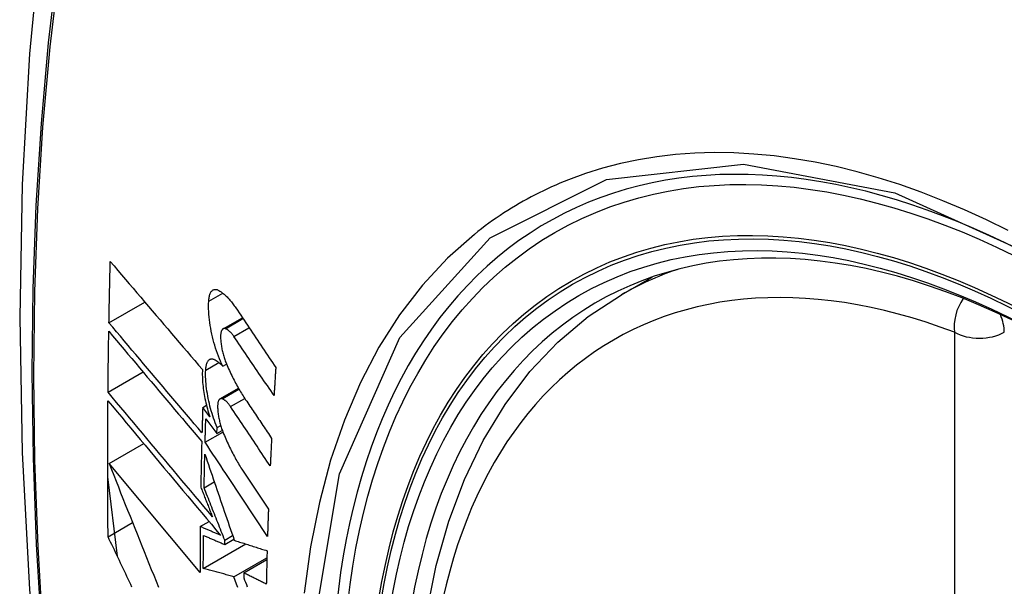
# Model space of a CAD drawing. Header units: inches. Extents: x 19 to 626, y 56 to 294.
# Tile 302 of 372: x 555.209 to 555.539, y 274.741 to 274.93. Entities that reach past the tile are written whole.
import ezdxf

# ---------------------------------------------------------------- set-up
doc = ezdxf.new("R2010")
doc.units = ezdxf.units.IN
doc.header["$MEASUREMENT"] = 0
doc.layers.add('Visible Edges(ANSI)', color=7, linetype='Continuous', lineweight=25)
doc.layers.add('Visible Tangent Edges(ANSI)', color=7, linetype='Continuous', lineweight=25)

msp = doc.modelspace()

# ---------------------------------------------------------------- linework, layer by layer
at = {"layer": 'Visible Edges(ANSI)'}
for p, q in [((555.41056, 274.8383), (555.42086, 274.84424)), ((555.23876, 274.82894), (555.25076, 274.83585)), ((555.27703, 274.82689), (555.28348, 274.8306)), ((555.27689, 274.81436), (555.27816, 274.81509)), ((555.23844, 274.80566), (555.25019, 274.81242)), ((555.27598, 274.8034), (555.28217, 274.80696)), ((555.27019, 274.80055), (555.27144, 274.80127)), ((555.27257, 274.79737), (555.27019, 274.80055)), ((555.27122, 274.79675), (555.27492, 274.7918)), ((555.27499, 274.79381), (555.27621, 274.79451)), ((555.27099, 274.78887), (555.27695, 274.7923)), ((555.27492, 274.7918), (555.27499, 274.79381)), ((555.27492, 274.7918), (555.27675, 274.79285)), ((555.23881, 274.78172), (555.25044, 274.78842)), ((555.2693, 274.74526), (555.23881, 274.78172)), ((555.28358, 274.77947), (555.29222, 274.76648)), ((555.24158, 274.75065), (555.23833, 274.77726)), ((555.27066, 274.77364), (555.27406, 274.7756)), ((555.23846, 274.75723), (555.24667, 274.76195)), ((555.26937, 274.76063), (555.27231, 274.76232)), ((555.27755, 274.75461), (555.28063, 274.75639)), ((555.27755, 274.75461), (555.27757, 274.75605)), ((555.27757, 274.75605), (555.28022, 274.75758)), ((555.27039, 274.74661), (555.28461, 274.75479)), ((555.28067, 274.74381), (555.2917, 274.75016)), ((555.28394, 274.7451), (555.29169, 274.74956)), ((555.28394, 274.7451), (555.28392, 274.74346))]:
    msp.add_line(p, q, dxfattribs=at)
at = {"layer": 'Visible Edges(ANSI)', "flags": 128}
for points in [[(555.26285, 275.16323), (555.25001, 275.12512), (555.23896, 275.08589), (555.22966, 275.0456), (555.22211, 275.00433), (555.21627, 274.96214), (555.21212, 274.91909), (555.20965, 274.87525), (555.20883, 274.83068), (555.20964, 274.78543), (555.21207, 274.73958), (555.21609, 274.69318), (555.22169, 274.64631), (555.22883, 274.59902), (555.23751, 274.55138), (555.2477, 274.50347), (555.25938, 274.45535)], [(555.23876, 274.82894), (555.23877, 274.82979), (555.23879, 274.83064), (555.23881, 274.83149), (555.23882, 274.83235), (555.23884, 274.8332), (555.23886, 274.83405), (555.23887, 274.83491), (555.23889, 274.83576), (555.23891, 274.83661), (555.23893, 274.83747), (555.23895, 274.83832), (555.23896, 274.83917), (555.23898, 274.84003), (555.239, 274.84088), (555.23902, 274.84174), (555.23904, 274.84259), (555.23906, 274.84345), (555.23908, 274.8443), (555.2391, 274.84515), (555.23912, 274.84601), (555.23914, 274.84686), (555.23917, 274.84772), (555.23919, 274.84857), (555.23921, 274.84943)], [(555.23921, 274.84943), (555.24047, 274.84794), (555.24174, 274.84645), (555.24301, 274.84496), (555.24428, 274.84346), (555.24556, 274.84196), (555.24684, 274.84046), (555.24812, 274.83895), (555.24941, 274.83744), (555.2507, 274.83593), (555.25199, 274.83441), (555.25328, 274.8329), (555.25457, 274.83138), (555.25587, 274.82986), (555.25716, 274.82835), (555.25846, 274.82683), (555.25975, 274.82531), (555.26105, 274.8238), (555.26234, 274.82229), (555.26364, 274.82077), (555.26493, 274.81926), (555.26622, 274.81776), (555.26751, 274.81625), (555.2688, 274.81475), (555.27008, 274.81326)], [(555.27219, 274.83612), (555.27221, 274.8365), (555.27225, 274.83686), (555.2723, 274.83721), (555.27236, 274.83755), (555.27243, 274.83786), (555.27251, 274.83816), (555.2726, 274.83844), (555.27271, 274.8387), (555.27282, 274.83894), (555.27294, 274.83915), (555.27307, 274.83935), (555.27321, 274.83952), (555.27336, 274.83967), (555.27351, 274.8398), (555.27368, 274.83991), (555.27385, 274.83999), (555.27402, 274.84005), (555.2742, 274.84009), (555.27439, 274.8401), (555.27458, 274.84009), (555.27478, 274.84006), (555.27498, 274.84001), (555.27518, 274.83993), (555.27538, 274.83984)], [(555.27538, 274.83984), (555.27562, 274.8397), (555.27587, 274.83956), (555.27611, 274.83941), (555.27636, 274.83924), (555.2766, 274.83907), (555.27685, 274.83889), (555.27709, 274.83869), (555.27734, 274.83849), (555.27759, 274.83827), (555.27784, 274.83805), (555.27808, 274.83781), (555.27833, 274.83757), (555.27858, 274.83732), (555.27882, 274.83705), (555.27907, 274.83678), (555.27931, 274.8365), (555.27956, 274.83621), (555.2798, 274.83591), (555.28004, 274.83561), (555.28029, 274.83529), (555.28053, 274.83496), (555.28077, 274.83463), (555.28101, 274.83429), (555.28124, 274.83394)], [(555.34528, 274.73199), (555.34843, 274.7476), (555.35264, 274.76243), (555.3579, 274.77642), (555.3642, 274.78948), (555.37153, 274.80155), (555.37987, 274.81254), (555.3892, 274.82238), (555.39945, 274.83099), (555.41056, 274.8383)], [(555.27689, 274.81436), (555.27651, 274.81517), (555.27615, 274.816), (555.2758, 274.81685), (555.27545, 274.81772), (555.27513, 274.81861), (555.27481, 274.81952), (555.27451, 274.82043), (555.27422, 274.82136), (555.27395, 274.8223), (555.2737, 274.82324), (555.27346, 274.8242), (555.27324, 274.82515), (555.27304, 274.82611), (555.27286, 274.82706), (555.2727, 274.82802), (555.27256, 274.82897), (555.27244, 274.82991), (555.27233, 274.83084), (555.27226, 274.83177), (555.2722, 274.83267), (555.27216, 274.83356), (555.27215, 274.83444), (555.27216, 274.83529), (555.27219, 274.83612)], [(555.28124, 274.83394), (555.2818, 274.83311), (555.28236, 274.83227), (555.28292, 274.83144), (555.28347, 274.8306), (555.28403, 274.82976), (555.28459, 274.82893), (555.28515, 274.82809), (555.28571, 274.82726), (555.28627, 274.82642), (555.28683, 274.82558), (555.28739, 274.82475), (555.28795, 274.82391), (555.28851, 274.82307), (555.28907, 274.82224), (555.28963, 274.8214), (555.29019, 274.82056), (555.29076, 274.81973), (555.29132, 274.81889), (555.29188, 274.81805), (555.29244, 274.81722), (555.293, 274.81638), (555.29356, 274.81555), (555.29412, 274.81471), (555.29468, 274.81388)], [(555.26994, 274.79202), (555.26865, 274.79355), (555.26735, 274.79508), (555.26605, 274.79662), (555.26475, 274.79816), (555.26344, 274.7997), (555.26214, 274.80124), (555.26083, 274.80279), (555.25952, 274.80434), (555.25821, 274.80588), (555.2569, 274.80743), (555.2556, 274.80898), (555.25429, 274.81053), (555.25298, 274.81208), (555.25167, 274.81363), (555.25037, 274.81517), (555.24907, 274.81671), (555.24777, 274.81825), (555.24647, 274.81979), (555.24517, 274.82133), (555.24388, 274.82286), (555.2426, 274.82439), (555.24131, 274.82591), (555.24003, 274.82742), (555.23876, 274.82894)], [(555.23844, 274.80566), (555.23845, 274.8065), (555.23845, 274.80735), (555.23846, 274.8082), (555.23847, 274.80905), (555.23848, 274.8099), (555.23849, 274.81075), (555.2385, 274.8116), (555.23851, 274.81245), (555.23852, 274.81329), (555.23853, 274.81414), (555.23854, 274.81499), (555.23855, 274.81584), (555.23856, 274.81669), (555.23858, 274.81754), (555.23859, 274.81839), (555.2386, 274.81924), (555.23861, 274.82009), (555.23863, 274.82094), (555.23864, 274.82179), (555.23865, 274.82264), (555.23867, 274.82349), (555.23868, 274.82434), (555.23869, 274.82519), (555.23871, 274.82605)], [(555.23871, 274.82605), (555.23998, 274.82453), (555.24126, 274.82302), (555.24254, 274.82149), (555.24383, 274.81997), (555.24512, 274.81843), (555.24641, 274.8169), (555.24771, 274.81536), (555.24901, 274.81382), (555.25031, 274.81228), (555.25161, 274.81073), (555.25292, 274.80918), (555.25422, 274.80763), (555.25553, 274.80608), (555.25684, 274.80453), (555.25815, 274.80298), (555.25946, 274.80144), (555.26076, 274.79989), (555.26207, 274.79834), (555.26337, 274.7968), (555.26468, 274.79525), (555.26598, 274.79371), (555.26728, 274.79218), (555.26857, 274.79065), (555.26987, 274.78912)], [(555.2778, 274.82693), (555.27768, 274.82697), (555.27757, 274.82699), (555.27746, 274.827), (555.27735, 274.82699), (555.27725, 274.82697), (555.27714, 274.82694), (555.27705, 274.8269), (555.27695, 274.82684), (555.27686, 274.82676), (555.27677, 274.82668), (555.27669, 274.82658), (555.27662, 274.82646), (555.27655, 274.82634), (555.27648, 274.8262), (555.27642, 274.82605), (555.27637, 274.82589), (555.27632, 274.82572), (555.27628, 274.82553), (555.27625, 274.82534), (555.27622, 274.82513), (555.2762, 274.82492), (555.27619, 274.8247), (555.27618, 274.82447), (555.27618, 274.82424)], [(555.27618, 274.82424), (555.27619, 274.82388), (555.2762, 274.82351), (555.27622, 274.82314), (555.27625, 274.82276), (555.27629, 274.82238), (555.27633, 274.822), (555.27638, 274.82161), (555.27644, 274.82122), (555.2765, 274.82083), (555.27657, 274.82043), (555.27665, 274.82004), (555.27673, 274.81965), (555.27682, 274.81925), (555.27692, 274.81886), (555.27702, 274.81847), (555.27712, 274.81808), (555.27723, 274.8177), (555.27735, 274.81731), (555.27747, 274.81694), (555.2776, 274.81656), (555.27773, 274.81619), (555.27786, 274.81583), (555.278, 274.81547), (555.27815, 274.81512)], [(555.28062, 274.82435), (555.28051, 274.82451), (555.28039, 274.82467), (555.28028, 274.82483), (555.28016, 274.82498), (555.28004, 274.82513), (555.27992, 274.82528), (555.27981, 274.82541), (555.27969, 274.82555), (555.27957, 274.82567), (555.27945, 274.8258), (555.27933, 274.82592), (555.27921, 274.82603), (555.27909, 274.82613), (555.27897, 274.82624), (555.27885, 274.82633), (555.27873, 274.82642), (555.27862, 274.82651), (555.2785, 274.82658), (555.27838, 274.82666), (555.27826, 274.82673), (555.27815, 274.82679), (555.27803, 274.82684), (555.27791, 274.82689), (555.2778, 274.82693)], [(555.2941, 274.80455), (555.29354, 274.80537), (555.29297, 274.80619), (555.29241, 274.80702), (555.29185, 274.80784), (555.29129, 274.80867), (555.29073, 274.80949), (555.29016, 274.81032), (555.2896, 274.81115), (555.28904, 274.81197), (555.28848, 274.8128), (555.28791, 274.81362), (555.28735, 274.81445), (555.28679, 274.81527), (555.28623, 274.8161), (555.28567, 274.81693), (555.2851, 274.81775), (555.28454, 274.81858), (555.28398, 274.8194), (555.28342, 274.82023), (555.28286, 274.82105), (555.2823, 274.82187), (555.28174, 274.8227), (555.28118, 274.82352), (555.28062, 274.82435)], [(555.27119, 274.81306), (555.27121, 274.81343), (555.27124, 274.81379), (555.27129, 274.81413), (555.27134, 274.81445), (555.27141, 274.81475), (555.27149, 274.81504), (555.27158, 274.81531), (555.27167, 274.81556), (555.27178, 274.81578), (555.2719, 274.81599), (555.27202, 274.81617), (555.27216, 274.81634), (555.2723, 274.81647), (555.27245, 274.81659), (555.27261, 274.81668), (555.27277, 274.81675), (555.27294, 274.8168), (555.27312, 274.81683), (555.2733, 274.81683), (555.27349, 274.81681), (555.27368, 274.81677), (555.27387, 274.8167), (555.27406, 274.81661), (555.27426, 274.81651)], [(555.27426, 274.81651), (555.27437, 274.81644), (555.27448, 274.81637), (555.27459, 274.8163), (555.2747, 274.81623), (555.2748, 274.81616), (555.27491, 274.81608), (555.27502, 274.816), (555.27513, 274.81592), (555.27524, 274.81584), (555.27535, 274.81575), (555.27546, 274.81567), (555.27557, 274.81558), (555.27568, 274.81549), (555.27579, 274.8154), (555.2759, 274.8153), (555.27601, 274.8152), (555.27612, 274.8151), (555.27623, 274.815), (555.27634, 274.8149), (555.27645, 274.8148), (555.27656, 274.81469), (555.27667, 274.81458), (555.27678, 274.81447), (555.27689, 274.81436)], [(555.27815, 274.81512), (555.27839, 274.81455), (555.27863, 274.81399), (555.27888, 274.81343), (555.27913, 274.81288), (555.27939, 274.81234), (555.27964, 274.8118), (555.2799, 274.81126), (555.28016, 274.81073), (555.28042, 274.81021), (555.28068, 274.80969), (555.28095, 274.80918), (555.28122, 274.80868), (555.28149, 274.80818), (555.28176, 274.80769), (555.28203, 274.8072), (555.28231, 274.80672), (555.28258, 274.80625), (555.28286, 274.80579), (555.28314, 274.80533), (555.28342, 274.80487), (555.28371, 274.80443), (555.28399, 274.80399), (555.28428, 274.80356), (555.28457, 274.80314)], [(555.27008, 274.81326), (555.27006, 274.81267), (555.27005, 274.81206), (555.27005, 274.81145), (555.27006, 274.81083), (555.27009, 274.81019), (555.27012, 274.80955), (555.27017, 274.8089), (555.27023, 274.80824), (555.2703, 274.80758), (555.27038, 274.80691), (555.27047, 274.80623), (555.27057, 274.80555), (555.27069, 274.80487), (555.27081, 274.80418), (555.27094, 274.80349), (555.27109, 274.8028), (555.27124, 274.80211), (555.2714, 274.80143), (555.27158, 274.80074), (555.27176, 274.80006), (555.27195, 274.79938), (555.27215, 274.79871), (555.27235, 274.79804), (555.27257, 274.79737)], [(555.27499, 274.79381), (555.27468, 274.79457), (555.27438, 274.79534), (555.2741, 274.79612), (555.27382, 274.79691), (555.27355, 274.79771), (555.2733, 274.79853), (555.27306, 274.79935), (555.27283, 274.80017), (555.27261, 274.80101), (555.27241, 274.80184), (555.27222, 274.80268), (555.27204, 274.80352), (555.27188, 274.80436), (555.27174, 274.80519), (555.27161, 274.80602), (555.27149, 274.80685), (555.27139, 274.80767), (555.27131, 274.80848), (555.27125, 274.80928), (555.2712, 274.81007), (555.27117, 274.81084), (555.27116, 274.8116), (555.27116, 274.81234), (555.27119, 274.81306)], [(555.29468, 274.81388), (555.29466, 274.81349), (555.29463, 274.8131), (555.29461, 274.81271), (555.29458, 274.81232), (555.29456, 274.81193), (555.29453, 274.81154), (555.29451, 274.81115), (555.29448, 274.81076), (555.29446, 274.81038), (555.29443, 274.80999), (555.29441, 274.8096), (555.29438, 274.80921), (555.29436, 274.80882), (555.29434, 274.80843), (555.29431, 274.80804), (555.29429, 274.80765), (555.29426, 274.80727), (555.29424, 274.80688), (555.29422, 274.80649), (555.29419, 274.8061), (555.29417, 274.80571), (555.29415, 274.80532), (555.29412, 274.80494), (555.2941, 274.80455)], [(555.27343, 274.76391), (555.27199, 274.76564), (555.27054, 274.76737), (555.26908, 274.76911), (555.26762, 274.77085), (555.26615, 274.77259), (555.26469, 274.77434), (555.26322, 274.77609), (555.26175, 274.77785), (555.26027, 274.7796), (555.2588, 274.78136), (555.25733, 274.78312), (555.25585, 274.78487), (555.25438, 274.78663), (555.25291, 274.78838), (555.25145, 274.79013), (555.24998, 274.79188), (555.24852, 274.79362), (555.24706, 274.79536), (555.24561, 274.7971), (555.24416, 274.79882), (555.24272, 274.80054), (555.24129, 274.80225), (555.23986, 274.80396), (555.23844, 274.80566)], [(555.23846, 274.75723), (555.23844, 274.75911), (555.23842, 274.761), (555.2384, 274.76289), (555.23839, 274.76478), (555.23838, 274.76668), (555.23837, 274.76857), (555.23836, 274.77046), (555.23835, 274.77236), (555.23834, 274.77425), (555.23834, 274.77615), (555.23833, 274.77804), (555.23833, 274.77994), (555.23833, 274.78184), (555.23833, 274.78374), (555.23833, 274.78564), (555.23833, 274.78754), (555.23834, 274.78944), (555.23835, 274.79135), (555.23835, 274.79325), (555.23836, 274.79515), (555.23837, 274.79706), (555.23838, 274.79897), (555.2384, 274.80087), (555.23841, 274.80278)], [(555.23841, 274.80278), (555.23994, 274.80096), (555.24147, 274.79912), (555.24302, 274.79728), (555.24457, 274.79543), (555.24613, 274.79356), (555.2477, 274.79169), (555.24927, 274.78981), (555.25085, 274.78793), (555.25243, 274.78604), (555.25402, 274.78415), (555.25561, 274.78225), (555.2572, 274.78035), (555.25879, 274.77845), (555.26039, 274.77655), (555.26198, 274.77464), (555.26357, 274.77274), (555.26517, 274.77084), (555.26676, 274.76895), (555.26834, 274.76706), (555.26993, 274.76517), (555.2715, 274.76328), (555.27308, 274.76141), (555.27464, 274.75954), (555.2762, 274.75768)], [(555.27674, 274.80344), (555.27662, 274.80347), (555.27651, 274.80349), (555.2764, 274.8035), (555.2763, 274.8035), (555.2762, 274.80348), (555.2761, 274.80345), (555.276, 274.80341), (555.27591, 274.80335), (555.27582, 274.80328), (555.27574, 274.80319), (555.27566, 274.8031), (555.27559, 274.80299), (555.27552, 274.80286), (555.27546, 274.80273), (555.2754, 274.80258), (555.27535, 274.80242), (555.27531, 274.80225), (555.27527, 274.80207), (555.27524, 274.80188), (555.27522, 274.80167), (555.2752, 274.80146), (555.27519, 274.80124), (555.27518, 274.80102), (555.27518, 274.80079)], [(555.27951, 274.80082), (555.2794, 274.80099), (555.27929, 274.80115), (555.27917, 274.80131), (555.27905, 274.80146), (555.27894, 274.80161), (555.27882, 274.80176), (555.27871, 274.80189), (555.27859, 274.80203), (555.27847, 274.80216), (555.27835, 274.80228), (555.27824, 274.8024), (555.27812, 274.80251), (555.278, 274.80262), (555.27788, 274.80272), (555.27777, 274.80282), (555.27765, 274.80291), (555.27753, 274.803), (555.27742, 274.80308), (555.2773, 274.80315), (555.27719, 274.80322), (555.27707, 274.80328), (555.27696, 274.80334), (555.27685, 274.80339), (555.27674, 274.80344)], [(555.28457, 274.80314), (555.28493, 274.8026), (555.28529, 274.80206), (555.28565, 274.80152), (555.28602, 274.80098), (555.28638, 274.80044), (555.28674, 274.7999), (555.28711, 274.79936), (555.28747, 274.79882), (555.28783, 274.79828), (555.2882, 274.79774), (555.28856, 274.7972), (555.28892, 274.79666), (555.28929, 274.79612), (555.28965, 274.79558), (555.29002, 274.79504), (555.29038, 274.7945), (555.29074, 274.79396), (555.29111, 274.79342), (555.29147, 274.79288), (555.29183, 274.79235), (555.2922, 274.79181), (555.29256, 274.79127), (555.29293, 274.79073), (555.29329, 274.79019)], [(555.27019, 274.80055), (555.27018, 274.80019), (555.27017, 274.79984), (555.27016, 274.79948), (555.27015, 274.79913), (555.27014, 274.79877), (555.27013, 274.79841), (555.27012, 274.79806), (555.2701, 274.7977), (555.27009, 274.79735), (555.27008, 274.79699), (555.27007, 274.79664), (555.27006, 274.79628), (555.27005, 274.79593), (555.27004, 274.79557), (555.27003, 274.79522), (555.27002, 274.79486), (555.27001, 274.79451), (555.27, 274.79415), (555.26999, 274.7938), (555.26998, 274.79344), (555.26997, 274.79309), (555.26996, 274.79273), (555.26995, 274.79238), (555.26994, 274.79202)], [(555.27518, 274.80079), (555.27519, 274.80043), (555.27521, 274.80006), (555.27524, 274.79969), (555.27527, 274.79931), (555.27531, 274.79894), (555.27535, 274.79855), (555.27541, 274.79817), (555.27547, 274.79778), (555.27553, 274.79739), (555.27561, 274.79699), (555.27568, 274.7966), (555.27577, 274.79621), (555.27586, 274.79581), (555.27596, 274.79542), (555.27606, 274.79503), (555.27617, 274.79464), (555.27628, 274.79426), (555.2764, 274.79388), (555.27652, 274.7935), (555.27665, 274.79313), (555.27678, 274.79276), (555.27691, 274.79239), (555.27705, 274.79203), (555.2772, 274.79168)], [(555.29283, 274.78093), (555.29227, 274.78176), (555.29172, 274.78259), (555.29116, 274.78341), (555.29061, 274.78424), (555.29005, 274.78507), (555.2895, 274.7859), (555.28894, 274.78673), (555.28839, 274.78756), (555.28783, 274.78839), (555.28728, 274.78922), (555.28672, 274.79005), (555.28617, 274.79088), (555.28561, 274.79171), (555.28506, 274.79254), (555.2845, 274.79337), (555.28395, 274.7942), (555.28339, 274.79503), (555.28284, 274.79585), (555.28228, 274.79668), (555.28173, 274.79751), (555.28117, 274.79834), (555.28062, 274.79917), (555.28007, 274.79999), (555.27951, 274.80082)], [(555.27099, 274.78887), (555.271, 274.7892), (555.27101, 274.78953), (555.27102, 274.78986), (555.27103, 274.79019), (555.27104, 274.79051), (555.27105, 274.79084), (555.27106, 274.79117), (555.27107, 274.7915), (555.27107, 274.79183), (555.27108, 274.79216), (555.27109, 274.79248), (555.2711, 274.79281), (555.27111, 274.79314), (555.27112, 274.79347), (555.27113, 274.7938), (555.27114, 274.79412), (555.27115, 274.79445), (555.27116, 274.79478), (555.27117, 274.79511), (555.27118, 274.79544), (555.27119, 274.79577), (555.2712, 274.79609), (555.27121, 274.79642), (555.27122, 274.79675)], [(555.2772, 274.79168), (555.27744, 274.7911), (555.27769, 274.79053), (555.27793, 274.78997), (555.27818, 274.78941), (555.27843, 274.78886), (555.27869, 274.78831), (555.27894, 274.78776), (555.2792, 274.78723), (555.27946, 274.78669), (555.27972, 274.78617), (555.27999, 274.78565), (555.28025, 274.78513), (555.28052, 274.78463), (555.28079, 274.78413), (555.28106, 274.78363), (555.28134, 274.78314), (555.28161, 274.78266), (555.28189, 274.78218), (555.28217, 274.78171), (555.28245, 274.78125), (555.28273, 274.7808), (555.28301, 274.78035), (555.2833, 274.77991), (555.28358, 274.77947)], [(555.26987, 274.78912), (555.26985, 274.78848), (555.26983, 274.78784), (555.26982, 274.7872), (555.2698, 274.78657), (555.26979, 274.78593), (555.26977, 274.78529), (555.26976, 274.78465), (555.26974, 274.78401), (555.26973, 274.78338), (555.26971, 274.78274), (555.2697, 274.7821), (555.26969, 274.78146), (555.26967, 274.78083), (555.26966, 274.78019), (555.26965, 274.77955), (555.26963, 274.77891), (555.26962, 274.77828), (555.26961, 274.77764), (555.2696, 274.777), (555.26959, 274.77637), (555.26957, 274.77573), (555.26956, 274.77509), (555.26955, 274.77446), (555.26954, 274.77382)], [(555.29191, 274.7573), (555.29104, 274.75861), (555.29017, 274.75993), (555.2893, 274.76124), (555.28843, 274.76256), (555.28755, 274.76387), (555.28668, 274.76519), (555.28581, 274.76651), (555.28494, 274.76783), (555.28406, 274.76914), (555.28319, 274.77046), (555.28232, 274.77178), (555.28145, 274.7731), (555.28057, 274.77442), (555.2797, 274.77573), (555.27883, 274.77705), (555.27795, 274.77837), (555.27708, 274.77968), (555.27621, 274.781), (555.27534, 274.78231), (555.27447, 274.78363), (555.2736, 274.78494), (555.27273, 274.78625), (555.27186, 274.78756), (555.27099, 274.78887)], [(555.29329, 274.79019), (555.29327, 274.7898), (555.29325, 274.78942), (555.29323, 274.78903), (555.29321, 274.78864), (555.29319, 274.78826), (555.29317, 274.78787), (555.29315, 274.78749), (555.29313, 274.7871), (555.29311, 274.78671), (555.29309, 274.78633), (555.29307, 274.78594), (555.29305, 274.78556), (555.29303, 274.78517), (555.29301, 274.78478), (555.293, 274.7844), (555.29298, 274.78401), (555.29296, 274.78363), (555.29294, 274.78324), (555.29292, 274.78286), (555.2929, 274.78247), (555.29288, 274.78209), (555.29287, 274.7817), (555.29285, 274.78132), (555.29283, 274.78093)], [(555.27066, 274.77364), (555.27066, 274.77411), (555.27067, 274.77458), (555.27068, 274.77505), (555.27069, 274.77552), (555.2707, 274.77599), (555.27071, 274.77646), (555.27072, 274.77692), (555.27073, 274.77739), (555.27074, 274.77786), (555.27075, 274.77833), (555.27076, 274.7788), (555.27077, 274.77927), (555.27078, 274.77974), (555.27079, 274.78021), (555.2708, 274.78068), (555.27081, 274.78115), (555.27082, 274.78162), (555.27083, 274.78209), (555.27084, 274.78256), (555.27085, 274.78303), (555.27086, 274.7835), (555.27087, 274.78397), (555.27088, 274.78444), (555.27089, 274.78491)], [(555.27089, 274.78491), (555.27129, 274.78374), (555.27169, 274.78256), (555.2721, 274.78137), (555.2725, 274.78019), (555.27291, 274.779), (555.27331, 274.7778), (555.27372, 274.7766), (555.27413, 274.7754), (555.27454, 274.7742), (555.27495, 274.77299), (555.27536, 274.77179), (555.27578, 274.77058), (555.27619, 274.76937), (555.2766, 274.76816), (555.27702, 274.76694), (555.27743, 274.76573), (555.27785, 274.76452), (555.27826, 274.7633), (555.27868, 274.76209), (555.27909, 274.76088), (555.27951, 274.75967), (555.27992, 274.75846), (555.28034, 274.75725), (555.28075, 274.75604)], [(555.23881, 274.78172), (555.23958, 274.77978), (555.24035, 274.77784), (555.24112, 274.77589), (555.2419, 274.77393), (555.24268, 274.77197), (555.24346, 274.77001), (555.24424, 274.76804), (555.24502, 274.76607), (555.24581, 274.7641), (555.2466, 274.76212), (555.24739, 274.76014), (555.24818, 274.75816), (555.24897, 274.75618), (555.24977, 274.7542), (555.25056, 274.75222), (555.25136, 274.75023), (555.25216, 274.74825), (555.25295, 274.74627), (555.25375, 274.74429), (555.25455, 274.74231), (555.25534, 274.74034)], [(555.26954, 274.77382), (555.2697, 274.77341), (555.26986, 274.773), (555.27003, 274.77259), (555.27019, 274.77217), (555.27035, 274.77176), (555.27051, 274.77135), (555.27067, 274.77094), (555.27084, 274.77052), (555.271, 274.77011), (555.27116, 274.7697), (555.27132, 274.76929), (555.27148, 274.76887), (555.27165, 274.76846), (555.27181, 274.76805), (555.27197, 274.76763), (555.27213, 274.76722), (555.2723, 274.76681), (555.27246, 274.76639), (555.27262, 274.76598), (555.27278, 274.76557), (555.27295, 274.76515), (555.27311, 274.76474), (555.27327, 274.76433), (555.27343, 274.76391)], [(555.27757, 274.75605), (555.27728, 274.75679), (555.27699, 274.75752), (555.2767, 274.75826), (555.27641, 274.75899), (555.27612, 274.75973), (555.27583, 274.76046), (555.27554, 274.7612), (555.27525, 274.76193), (555.27496, 274.76267), (555.27467, 274.7634), (555.27439, 274.76414), (555.2741, 274.76487), (555.27381, 274.76561), (555.27352, 274.76634), (555.27323, 274.76707), (555.27294, 274.76781), (555.27266, 274.76854), (555.27237, 274.76927), (555.27208, 274.77), (555.2718, 274.77073), (555.27151, 274.77146), (555.27123, 274.77219), (555.27094, 274.77291), (555.27066, 274.77364)], [(555.29222, 274.76648), (555.2922, 274.76609), (555.29219, 274.76571), (555.29218, 274.76533), (555.29216, 274.76494), (555.29215, 274.76456), (555.29213, 274.76418), (555.29212, 274.7638), (555.29211, 274.76341), (555.29209, 274.76303), (555.29208, 274.76265), (555.29207, 274.76227), (555.29205, 274.76188), (555.29204, 274.7615), (555.29203, 274.76112), (555.29202, 274.76074), (555.292, 274.76036), (555.29199, 274.75997), (555.29198, 274.75959), (555.29197, 274.75921), (555.29195, 274.75883), (555.29194, 274.75845), (555.29193, 274.75807), (555.29192, 274.75768), (555.29191, 274.7573)], [(555.26937, 274.76063), (555.26936, 274.75998), (555.26936, 274.75934), (555.26935, 274.7587), (555.26935, 274.75806), (555.26934, 274.75742), (555.26934, 274.75677), (555.26933, 274.75613), (555.26933, 274.75549), (555.26932, 274.75485), (555.26932, 274.75421), (555.26932, 274.75357), (555.26931, 274.75293), (555.26931, 274.75229), (555.26931, 274.75165), (555.26931, 274.75101), (555.2693, 274.75037), (555.2693, 274.74973), (555.2693, 274.74909), (555.2693, 274.74845), (555.2693, 274.74781), (555.2693, 274.74717), (555.2693, 274.74653), (555.2693, 274.74589), (555.2693, 274.74526)], [(555.2762, 274.75768), (555.27592, 274.7578), (555.27563, 274.75793), (555.27535, 274.75805), (555.27506, 274.75817), (555.27478, 274.75829), (555.27449, 274.75842), (555.2742, 274.75854), (555.27392, 274.75866), (555.27363, 274.75878), (555.27335, 274.75891), (555.27306, 274.75903), (555.27278, 274.75915), (555.27249, 274.75927), (555.27221, 274.7594), (555.27192, 274.75952), (555.27164, 274.75964), (555.27135, 274.75977), (555.27107, 274.75989), (555.27079, 274.76001), (555.2705, 274.76013), (555.27022, 274.76026), (555.26993, 274.76038), (555.26965, 274.7605), (555.26937, 274.76063)], [(555.24648, 274.74033), (555.24606, 274.74122), (555.24563, 274.74211), (555.24521, 274.743), (555.24479, 274.74389), (555.24436, 274.74478), (555.24394, 274.74567), (555.24352, 274.74656), (555.24309, 274.74745), (555.24267, 274.74834), (555.24225, 274.74923), (555.24182, 274.75012), (555.2414, 274.75101), (555.24098, 274.7519), (555.24056, 274.75279), (555.24014, 274.75368), (555.23972, 274.75456), (555.2393, 274.75545), (555.23888, 274.75634), (555.23846, 274.75723)], [(555.27039, 274.74661), (555.27039, 274.74707), (555.27039, 274.74753), (555.27039, 274.74799), (555.27039, 274.74845), (555.27039, 274.74891), (555.2704, 274.74937), (555.2704, 274.74983), (555.2704, 274.75029), (555.2704, 274.75075), (555.2704, 274.75121), (555.27041, 274.75168), (555.27041, 274.75214), (555.27041, 274.7526), (555.27041, 274.75306), (555.27042, 274.75352), (555.27042, 274.75398), (555.27042, 274.75444), (555.27042, 274.75491), (555.27043, 274.75537), (555.27043, 274.75583), (555.27043, 274.75629), (555.27044, 274.75675), (555.27044, 274.75721), (555.27045, 274.75768)], [(555.27045, 274.75768), (555.27074, 274.75755), (555.27103, 274.75742), (555.27133, 274.75729), (555.27162, 274.75717), (555.27192, 274.75704), (555.27221, 274.75691), (555.27251, 274.75678), (555.27281, 274.75665), (555.2731, 274.75653), (555.2734, 274.7564), (555.27369, 274.75627), (555.27399, 274.75614), (555.27429, 274.75602), (555.27458, 274.75589), (555.27488, 274.75576), (555.27518, 274.75563), (555.27547, 274.7555), (555.27577, 274.75538), (555.27607, 274.75525), (555.27636, 274.75512), (555.27666, 274.75499), (555.27696, 274.75487), (555.27725, 274.75474), (555.27755, 274.75461)], [(555.28075, 274.75604), (555.28121, 274.75589), (555.28166, 274.75574), (555.28211, 274.7556), (555.28257, 274.75545), (555.28302, 274.7553), (555.28348, 274.75516), (555.28394, 274.75501), (555.2844, 274.75486), (555.28485, 274.75471), (555.28531, 274.75457), (555.28577, 274.75442), (555.28623, 274.75427), (555.28669, 274.75413), (555.28715, 274.75398), (555.28761, 274.75383), (555.28807, 274.75369), (555.28853, 274.75354), (555.28899, 274.75339), (555.28946, 274.75325), (555.28992, 274.7531), (555.29038, 274.75296), (555.29084, 274.75281), (555.2913, 274.75267), (555.29177, 274.75252)], [(555.29177, 274.75252), (555.29175, 274.75205), (555.29174, 274.75159), (555.29173, 274.75112), (555.29172, 274.75065), (555.2917, 274.75019), (555.29169, 274.74972), (555.29168, 274.74925), (555.29167, 274.74879), (555.29166, 274.74832), (555.29165, 274.74785), (555.29164, 274.74739), (555.29163, 274.74692), (555.29162, 274.74646), (555.2916, 274.74599), (555.29159, 274.74552), (555.29158, 274.74506), (555.29157, 274.74459), (555.29156, 274.74413), (555.29156, 274.74366), (555.29155, 274.7432), (555.29154, 274.74273), (555.29153, 274.74227), (555.29152, 274.7418), (555.29151, 274.74134)], [(555.28067, 274.74381), (555.28024, 274.74392), (555.27981, 274.74404), (555.27938, 274.74416), (555.27895, 274.74427), (555.27851, 274.74439), (555.27808, 274.7445), (555.27765, 274.74462), (555.27722, 274.74474), (555.27679, 274.74485), (555.27636, 274.74497), (555.27594, 274.74509), (555.27551, 274.74521), (555.27508, 274.74532), (555.27465, 274.74544), (555.27422, 274.74556), (555.27379, 274.74567), (555.27337, 274.74579), (555.27294, 274.74591), (555.27251, 274.74602), (555.27209, 274.74614), (555.27166, 274.74626), (555.27124, 274.74637), (555.27081, 274.74649), (555.27039, 274.74661)], [(555.29151, 274.74134), (555.29119, 274.74149), (555.29088, 274.74165), (555.29056, 274.74181), (555.29024, 274.74196), (555.28993, 274.74212), (555.28961, 274.74228), (555.2893, 274.74243), (555.28898, 274.74259), (555.28866, 274.74275), (555.28835, 274.7429), (555.28803, 274.74306), (555.28772, 274.74322), (555.2874, 274.74338), (555.28709, 274.74353), (555.28677, 274.74369), (555.28645, 274.74385), (555.28614, 274.744), (555.28583, 274.74416), (555.28551, 274.74432), (555.2852, 274.74448), (555.28488, 274.74463), (555.28457, 274.74479), (555.28426, 274.74495), (555.28394, 274.7451)], [(555.28197, 274.74015), (555.28154, 274.74137), (555.2811, 274.74259), (555.28067, 274.74381)], [(555.28392, 274.74346), (555.28423, 274.7427), (555.28453, 274.74195), (555.28484, 274.7412), (555.28514, 274.74045)]]:
    msp.add_lwpolyline(points, dxfattribs=at)
at = {"layer": 'Visible Edges(ANSI)'}
for centre, major_axis, start_param, end_param in [((555.66419, 274.05991), (-0.64835, 1.12588), 5.16346, 5.835982), ((555.55944, 274.56286), (0.15718, -0.27294), 2.362013, 7.062765)]:
    msp.add_ellipse(centre, major_axis=major_axis, ratio=0.578093, start_param=start_param, end_param=end_param, dxfattribs=at)
msp.add_ellipse((555.55596, 274.56086), major_axis=(-0.15963, 0.2772), ratio=0.578093, dxfattribs=at)
at = {"layer": 'Visible Tangent Edges(ANSI)'}
for p, q in [((555.27219, 274.83612), (555.27691, 274.83884)), ((555.2778, 274.82693), (555.28367, 274.83031)), ((555.28062, 274.82435), (555.2857, 274.82727)), ((555.52221, 274.82575), (555.52221, 274.34045)), ((555.27119, 274.81306), (555.27557, 274.81558)), ((555.27674, 274.80344), (555.28234, 274.80666)), ((555.27951, 274.80082), (555.28428, 274.80356))]:
    msp.add_line(p, q, dxfattribs=at)
at = {"layer": 'Visible Tangent Edges(ANSI)', "flags": 128}
for points in [[(555.22148, 274.94924), (555.21839, 274.92269), (555.216, 274.89568), (555.21429, 274.86824), (555.21328, 274.84043), (555.21295, 274.81222), (555.21331, 274.78364), (555.21436, 274.75467), (555.21609, 274.72534), (555.2185, 274.69569), (555.22159, 274.66575), (555.22536, 274.63556), (555.2298, 274.60512), (555.23492, 274.57444), (555.2407, 274.54356), (555.24714, 274.5125), (555.25425, 274.48128), (555.26201, 274.44993)], [(555.26279, 274.44969), (555.25502, 274.48097), (555.2479, 274.51212), (555.24144, 274.54312), (555.23564, 274.57394), (555.2305, 274.60456), (555.22604, 274.63495), (555.22226, 274.66508), (555.21916, 274.69497), (555.21673, 274.72456), (555.21499, 274.75382), (555.21394, 274.78273), (555.21358, 274.81125), (555.21391, 274.83938), (555.21493, 274.86712), (555.21664, 274.89446), (555.21905, 274.92138), (555.22215, 274.94783)], [(555.54021, 274.85983), (555.5329, 274.86342), (555.52559, 274.86676), (555.51831, 274.86983), (555.51106, 274.87265), (555.50384, 274.8752), (555.49667, 274.87749), (555.48956, 274.8795), (555.48251, 274.88124), (555.47554, 274.8827), (555.46862, 274.88389), (555.46177, 274.88481), (555.45498, 274.88546), (555.44828, 274.88583), (555.44166, 274.88592), (555.43514, 274.88574), (555.42873, 274.88529), (555.42243, 274.88456), (555.41625, 274.88355), (555.4102, 274.88228), (555.40426, 274.88074), (555.39846, 274.87892), (555.39279, 274.87685)], [(555.38047, 274.45555), (555.34677, 274.52266), (555.32255, 274.59182), (555.30903, 274.65953), (555.30682, 274.72275), (555.31603, 274.77834), (555.33629, 274.82398), (555.36655, 274.85736), (555.4055, 274.87698), (555.45149, 274.8821), (555.50218, 274.87243), (555.55534, 274.84846)], [(555.39279, 274.87685), (555.39136, 274.87627), (555.38995, 274.87569), (555.38854, 274.87508), (555.38715, 274.87446), (555.38576, 274.87382), (555.38439, 274.87316), (555.38302, 274.87249), (555.38166, 274.8718), (555.38031, 274.8711), (555.37897, 274.87038), (555.37764, 274.86964), (555.37632, 274.86888), (555.37501, 274.86811), (555.37371, 274.86732), (555.37242, 274.86652), (555.37114, 274.8657), (555.36987, 274.86486), (555.36861, 274.86401), (555.36736, 274.86314), (555.36612, 274.86225), (555.36489, 274.86135), (555.36367, 274.86043), (555.36246, 274.8595), (555.36126, 274.85855)], [(555.36126, 274.85855), (555.35223, 274.85054), (555.34387, 274.84154), (555.33621, 274.83158), (555.32927, 274.82071), (555.32309, 274.80894), (555.31768, 274.79631), (555.31308, 274.78287), (555.3093, 274.7687), (555.30635, 274.75384), (555.30423, 274.73832)]]:
    msp.add_lwpolyline(points, dxfattribs=at)
at = {"layer": 'Visible Tangent Edges(ANSI)'}
for centre, major_axis, ratio, start_param, end_param in [((555.55845, 274.56229), (-0.17285, 0.30015), 0.578093, 5.049711, 10.658253), ((555.5584, 274.56226), (-0.1503, 0.261), 0.578093, 5.670484, 8.47055), ((555.56675, 274.56707), (-0.15619, 0.27123), 0.578093, 6.170881, 6.283185), ((555.53056, 274.83056), (-0.00416, -0.01105), 0.667544, 4.352992, 5.394234), ((555.53056, 274.83056), (0.00589, -0.01024), 0.578093, 0.787332, 1.35469), ((555.53056, 274.83056), (-0.01181, 0), 0.575862, 0.785398, 2.356194)]:
    msp.add_ellipse(centre, major_axis=major_axis, ratio=ratio, start_param=start_param, end_param=end_param, dxfattribs=at)
for centre, major_axis in [((555.55904, 274.56263), (0.17078, -0.29656)), ((555.55607, 274.56092), (-0.16238, 0.28198)), ((555.55596, 274.56086), (0.16178, -0.28094))]:
    msp.add_ellipse(centre, major_axis=major_axis, ratio=0.578093, dxfattribs=at)

doc.saveas('drawing.dxf')
